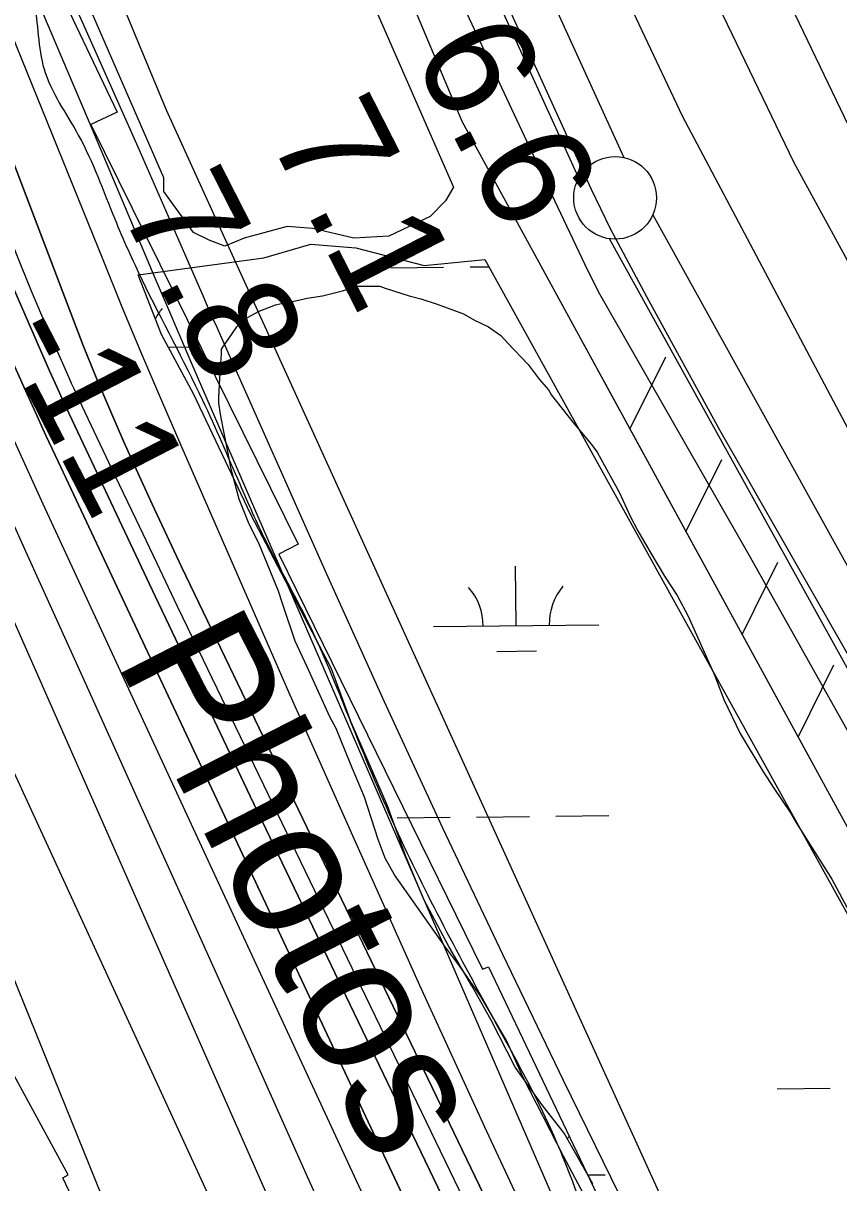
# Model space of a CAD drawing. Extents: x 3684037 to 3722149, y 433263 to 459021.
# Drawn here: x 3711375 to 3711868, y 441051 to 441753 of the extents above; entities that cross this region are included whole.
import ezdxf

# ---------------------------------------------------------------- set-up
doc = ezdxf.new("R2010")
doc.units = 0
for name, color, linetype in [('V-FLOD-BASE', 7, 'Continuous'), ('V-LEVE-TOET', 7, 'Continuous'), ('V-RIVR-EDGE', 7, 'Continuous'), ('V-RIVR-IDEN', 7, 'Continuous'), ('V-RIVR-RANG', 7, 'Continuous'), ('V-ROAD-CNTR', 7, 'Continuous'), ('V-RRAP-FSHR', 7, 'Continuous'), ('V-RRAP-RVMT', 7, 'Continuous'), ('V-SITE-VEGE', 7, 'Continuous'), ('V-SURV-LINE', 7, 'Continuous'), ('V-TOPO-DPTH', 7, 'Continuous'), ('V-TOPO-MAJR', 7, 'Continuous'), ('V-TOPO-MINR', 7, 'Continuous'), ('V-TOPO-WATR', 7, 'Continuous'), ('V-UTIL-IDEN', 7, 'Continuous'), ('V-WETL-SWMP', 7, 'Continuous')]:
    doc.layers.add(name, color=color, linetype=linetype)

msp = doc.modelspace()

# ---------------------------------------------------------------- linework, layer by layer
at = {"layer": 'V-FLOD-BASE'}
msp.add_lwpolyline([(3712398.74, 440422.41), (3712290.71, 440616.44), (3712177.45, 440821.47), (3712056.06, 441040.41), (3711925.95, 441279.62), (3711796.44, 441506.66), (3711752.3, 441587.16), (3711730.23, 441628.29), (3711718.6, 441652.61), (3711654.1, 441794.53), (3711570.43, 441978.74), (3711454.8, 442224.92)], dxfattribs=at)
at = {"layer": 'V-LEVE-TOET'}
for points in [[(3711516.68, 442246.95), (3711627.09, 442006.55), (3711773.51, 441696.66), (3711965.19, 441335.23), (3712141.19, 441012.62), (3712263.15, 440800.06), (3712414.75, 440519.15), (3712489.08, 440395.79), (3712504.77, 440365.67), (3712551.23, 440281.69), (3712698.85, 440026.88)], [(3712594.9, 440025.08), (3712449.12, 440283.98), (3712438.67, 440303.09), (3712428.22, 440316.99), (3712416.03, 440329.72), (3712408.48, 440342.46), (3712402.09, 440356.95), (3712396.85, 440373.75), (3712391.04, 440388.23), (3712382.9, 440407.34), (3712366.65, 440432.25), (3712222.6, 440696.36), (3712039.64, 441028.82), (3711814.87, 441429.61), (3711723.69, 441588.89), (3711716.72, 441602.79), (3711694.64, 441649.13), (3711565.06, 441926.01), (3711441.87, 442202.32)]]:
    msp.add_lwpolyline(points, dxfattribs=at)
at = {"layer": 'V-RIVR-EDGE'}
msp.add_spline([(3710881.85, 442907.17), (3710900.3, 442872.76), (3710912.89, 442844.25), (3710926.84, 442815.27), (3710939.89, 442789.92), (3710950.22, 442762.31), (3710961.88, 442723.85), (3710972.69, 442706.64), (3710987.55, 442681.29), (3711004.19, 442645.52), (3711013.15, 442612.95), (3711017.62, 442590.33), (3711028.39, 442559.55), (3711043.23, 442525.61), (3711061.24, 442493.46), (3711083.32, 442464.01), (3711101.79, 442435.48), (3711123.37, 442385.69), (3711146.29, 442329.57), (3711160.2, 442285.22), (3711177.71, 442238.15), (3711205.6, 442178.4), (3711227.63, 442127.25), (3711258.71, 442079.24), (3711273.08, 442038.51), (3711277.08, 442009.57), (3711279.27, 441982.43), (3711285.11, 441965.69), (3711299.53, 441946.66), (3711314.4, 441925.82), (3711322.93, 441901.39), (3711344.09, 441864.26), (3711361.61, 441818.09), (3711381.38, 441766.05), (3711387.6, 441724.88), (3711408.3, 441685.04), (3711430.33, 441634.35), (3711446.97, 441597.23), (3711483.42, 441524.79), (3711505.9, 441474.1), (3711521.64, 441439.69), (3711545.49, 441393.97), (3711577.41, 441319.28), (3711605.29, 441255.01), (3711666.49, 441137.74), (3711693.94, 441084.32), (3711722.25, 441011.45), (3711736.18, 440977.51), (3711773.54, 440908.24), (3711800.07, 440850.29), (3711813.99, 440812.28), (3711827.94, 440785.11), (3711836.49, 440767.46), (3711872.07, 440711.3), (3711903.57, 440647.92), (3711936.4, 440576.4), (3711963.82, 440513.48), (3711991.74, 440467.29), (3712009.3, 440437.41), (3712020.05, 440394.43), (3712026.76, 440365.47), (3712043.42, 440336.04), (3712066.37, 440292.58), (3712088.89, 440257.25), (3712109.18, 440235.05), (3712138.9, 440183.88), (3712150.57, 440149.03), (3712155.9, 440111.04), (3712162.18, 440090.68), (3712177.89, 440044.52), (3712191.39, 440016), (3712212.53, 439972.54), (3712246.76, 439918.65), (3712265.21, 439881.98), (3712282.72, 439834), (3712320.51, 439756.14), (3712342.1, 439710.42), (3712373.62, 439655.63), (3712403.35, 439610.34), (3712425.83, 439558.28), (3712451.47, 439505.77), (3712470.39, 439476.33), (3712503.75, 439435.1), (3712518.6, 439408.84), (3712544.23, 439350.45), (3712559.09, 439322.83), (3712605.51, 439263.94), (3712623.98, 439233.6), (3712641.51, 439193.31), (3712662.18, 439142.17), (3712689.17, 439086.03), (3712722.5, 439033.5), (3712753.58, 438981.88), (3712765.15, 438962.6)], degree=3, dxfattribs=at)
at = {"layer": 'V-ROAD-CNTR'}
msp.add_lwpolyline([(3710393.02, 444727.69), (3710641.61, 444250), (3710817.86, 443893.88), (3711037.73, 443419.98), (3711197.76, 443070.03), (3711490.99, 442422.97), (3711750.12, 441857.32), (3711840.88, 441668.92), (3712186.17, 441036.48), (3712590.75, 440311.07), (3712879.98, 439780.16), (3713036.49, 439491.2), (3713175.22, 439193.41), (3713278.17, 438972.16)], dxfattribs=at)
at = {"layer": 'V-RRAP-FSHR'}
for p, q in [((3711741.96, 441507.25), (3711763.65, 441550.99)), ((3711741.96, 441507.25), (3711763.65, 441550.99)), ((3711775.87, 441445.12), (3711797.56, 441488.86)), ((3711775.87, 441445.12), (3711797.56, 441488.86)), ((3711809.79, 441382.98), (3711831.48, 441426.73)), ((3711809.79, 441382.98), (3711831.48, 441426.73)), ((3711843.7, 441320.85), (3711865.39, 441364.6)), ((3711843.7, 441320.85), (3711865.39, 441364.6))]:
    msp.add_line(p, q, dxfattribs=at)
for points in [[(3710219.36, 444700.16), (3710405.05, 444328.82), (3710632.08, 443905.61), (3710829.82, 443472.46), (3710874.19, 443372.05), (3710940.18, 443211.19), (3711150.7, 442775.78), (3711369.41, 442270.41), (3711583.94, 441827.2), (3711640.29, 441693.5), (3711911.6, 441196.46), (3712334.08, 440407.06), (3712777.04, 439605.31), (3712909.03, 439353.17), (3713100.31, 438966.64)], [(3710449.88, 443948.54), (3711032.4, 442732.84), (3711461.51, 441700.35), (3711800.31, 440955.81), (3712037.99, 440494.59), (3712458, 439603.75), (3712696.92, 439205.07), (3712836.7, 438963.43)], [(3711714.06, 441558.36), (3711911.6, 441196.46), (3711988.86, 441052.11)]]:
    msp.add_lwpolyline(points, dxfattribs=at)
at = {"layer": 'V-RRAP-RVMT'}
for p, q in [((3711370.61, 441827.81), (3711431.74, 441698.86)), ((3711431.74, 441698.86), (3711415.77, 441691.43)), ((3711415.77, 441691.43), (3711541.33, 441437.73)), ((3711541.33, 441437.73), (3711529.66, 441431.63)), ((3711529.66, 441431.63), (3711652.88, 441180.53)), ((3711652.88, 441180.53), (3711656.43, 441182.08)), ((3711656.43, 441182.08), (3711846.1, 440784.68)), ((3711402.11, 441056.21), (3711337.13, 441175.56)), ((3711398.89, 441054.44), (3711402.11, 441056.21)), ((3711470.58, 440904.13), (3711398.89, 441054.44))]:
    msp.add_line(p, q, dxfattribs=at)
at = {"layer": 'V-SITE-VEGE'}
for p, q in [((3711546.68, 441586.4), (3711556.03, 441587.89)), ((3711556.03, 441587.89), (3711568.18, 441590.79)), ((3711568.18, 441590.79), (3711573.78, 441592.71)), ((3711573.78, 441592.71), (3711577.05, 441593.68)), ((3711577.05, 441593.68), (3711590.62, 441593.79)), ((3711590.62, 441593.79), (3711593.91, 441592.41)), ((3711593.91, 441592.41), (3711608.46, 441587.85)), ((3711608.46, 441587.85), (3711615.5, 441586.04)), ((3711517.72, 441578.67), (3711527.52, 441582.5)), ((3711527.52, 441582.5), (3711534.53, 441583.96)), ((3711534.53, 441583.96), (3711537.8, 441584.46)), ((3711537.8, 441584.46), (3711546.68, 441586.4)), ((3711615.5, 441586.04), (3711625.36, 441582.84)), ((3711625.36, 441582.84), (3711641.33, 441576.89)), ((3711504.22, 441569.2), (3711508.4, 441573.45)), ((3711508.4, 441573.45), (3711517.72, 441578.67)), ((3711641.33, 441576.89), (3711647.91, 441573.2)), ((3711647.91, 441573.2), (3711656.37, 441569.05)), ((3711494.97, 441555.55), (3711504.22, 441569.2)), ((3711656.37, 441569.05), (3711663.9, 441563.96)), ((3711663.9, 441563.96), (3711668.16, 441559.32)), ((3711668.16, 441559.32), (3711680.44, 441546.31)), ((3711494.15, 441541.5), (3711494.99, 441552.74)), ((3711494.99, 441552.74), (3711494.97, 441555.55)), ((3711680.44, 441546.31), (3711687.06, 441537.47)), ((3711493.33, 441526.51), (3711494.15, 441541.5)), ((3711687.06, 441537.47), (3711692.73, 441530.96)), ((3711493.36, 441523.23), (3711493.33, 441526.51)), ((3711692.73, 441530.96), (3711694.63, 441527.7)), ((3711694.63, 441527.7), (3711707.41, 441511.42)), ((3711494.36, 441516.22), (3711493.36, 441523.23)), ((3711495.83, 441507.8), (3711494.36, 441516.22)), ((3711707.41, 441511.42), (3711718.76, 441497.94)), ((3711498.76, 441493.78), (3711495.83, 441507.8)), ((3711718.76, 441497.94), (3711722.07, 441493.28)), ((3711500.71, 441483.03), (3711498.76, 441493.78)), ((3711722.07, 441493.28), (3711735.38, 441469.05)), ((3711505.55, 441464.81), (3711500.71, 441483.03)), ((3711735.38, 441469.05), (3711742.05, 441454.59)), ((3711511.28, 441450.81), (3711505.55, 441464.81)), ((3711742.05, 441454.59), (3711746.81, 441445.73)), ((3711517.95, 441437.29), (3711511.28, 441450.81)), ((3711746.81, 441445.73), (3711753.93, 441433.15)), ((3711529.41, 441409.3), (3711517.95, 441437.29)), ((3711753.93, 441433.15), (3711762.95, 441418.25)), ((3711762.95, 441418.25), (3711770.54, 441406.6)), ((3711531.82, 441401.83), (3711529.41, 441409.3)), ((3711770.54, 441406.6), (3711777.2, 441394.02)), ((3711539.5, 441378.95), (3711531.82, 441401.83)), ((3711777.2, 441394.02), (3711793.41, 441358.1)), ((3711546.65, 441363.56), (3711539.5, 441378.95)), ((3711560.47, 441333.24), (3711546.65, 441363.56)), ((3711793.41, 441358.1), (3711798.68, 441343.64)), ((3711798.68, 441343.64), (3711808.68, 441323.12)), ((3711564.27, 441326.25), (3711560.47, 441333.24)), ((3711572.88, 441304.79), (3711564.27, 441326.25)), ((3711808.68, 441323.12), (3711822.45, 441300.29)), ((3711581.47, 441284.73), (3711572.88, 441304.79)), ((3711822.45, 441300.29), (3711829.08, 441290.05)), ((3711829.08, 441290.05), (3711839.04, 441275.15)), ((3711589.64, 441259.05), (3711581.47, 441284.73)), ((3711839.04, 441275.15), (3711842.36, 441269.56)), ((3711842.36, 441269.56), (3711864.18, 441235.1)), ((3711593.95, 441247.85), (3711589.64, 441259.05)), ((3711599.65, 441237.6), (3711593.95, 441247.85)), ((3711626.65, 441199.43), (3711599.65, 441237.6)), ((3711864.18, 441235.1), (3711874.64, 441215.52)), ((3711630.44, 441193.84), (3711626.65, 441199.43)), ((3711638.96, 441182.68), (3711630.44, 441193.84)), ((3711651.75, 441164.05), (3711638.96, 441182.68)), ((3711667.43, 441137.03), (3711651.75, 441164.05)), ((3711677.44, 441115.11), (3711667.43, 441137.03)), ((3711701.71, 441067.56), (3711677.44, 441115.11)), ((3711714.07, 441044.25), (3711701.71, 441067.56))]:
    msp.add_line(p, q, dxfattribs=at)
msp.add_lwpolyline([(3711342.19, 442321.69), (3711635.22, 441653.55), (3711630.5, 441645.26), (3711621.05, 441635.79), (3711596.22, 441623.93), (3711574.92, 441622.72), (3711550.07, 441628.6), (3711534.69, 441629.77), (3711508.66, 441622.64), (3711496.84, 441617.89), (3711487.37, 441621.43), (3711477.9, 441626.15), (3711460.12, 441650.98), (3711460.11, 441659.26), (3711369.94, 441866.2), (3711352.15, 441904.04), (3711321.29, 441986.83), (3711289.23, 442087.36), (3711075.64, 442606.51)], dxfattribs=at)
at = {"layer": 'V-SURV-LINE'}
for points in [[(3710785.68, 443757.3), (3711738.36, 441671.51)], [(3711711.07, 441659.05), (3710758.39, 443744.84)], [(3711755.82, 441636.9), (3712986.54, 439416.05)], [(3712960.3, 439401.52), (3711729.57, 441622.37)]]:
    msp.add_lwpolyline(points, dxfattribs=at)
msp.add_circle((3711733.01, 441647.11), 25, dxfattribs=at)
at = {"layer": 'V-TOPO-DPTH'}
for points in [[(3711610.9, 441030.38), (3711588.25, 441078.5), (3711396.05, 441487.7), (3711388.74, 441503.42), (3711381.51, 441519.18), (3711374.4, 441534.98), (3711367.37, 441550.83), (3711319.5, 441659.86), (3711288.86, 441730.36), (3711258.58, 441801.02), (3711228.83, 441871.9), (3711199.44, 441942.93), (3711003.51, 442421.59)], [(3711003.51, 442421.59), (3711199.44, 441942.93), (3711228.83, 441871.9), (3711258.58, 441801.02), (3711288.86, 441730.36), (3711319.5, 441659.86), (3711367.37, 441550.83), (3711374.4, 441534.98), (3711381.51, 441519.18), (3711388.74, 441503.42), (3711396.05, 441487.7), (3711588.25, 441078.5), (3711610.9, 441030.38)], [(3711710.52, 441008.06), (3711483.56, 441531.41), (3711476.47, 441547.82), (3711469.41, 441564.25), (3711462.4, 441580.7), (3711455.42, 441597.16), (3711414.49, 441694.08), (3711386.92, 441758.94), (3711359.14, 441823.71), (3711331.04, 441888.35), (3711302.74, 441952.9), (3711100.45, 442411.32)], [(3712159.9, 439958.74), (3711790.59, 440757.32), (3711778.05, 440784.26), (3711765.44, 440811.17), (3711752.69, 440838.01), (3711739.87, 440864.82), (3711470.78, 441423.94), (3711461.78, 441442.85), (3711452.91, 441461.81), (3711444.21, 441480.85), (3711435.62, 441499.95), (3711427.28, 441519.14), (3711419.15, 441538.43), (3711411.32, 441557.84), (3711403.71, 441577.34), (3711290.02, 441875.64), (3711251.68, 441974.24), (3711212.45, 442072.47), (3711171.9, 442170.16)], [(3711171.9, 442170.16), (3711212.45, 442072.47), (3711251.68, 441974.24), (3711290.02, 441875.64), (3711403.71, 441577.34), (3711411.32, 441557.84), (3711419.15, 441538.43), (3711427.28, 441519.14), (3711435.62, 441499.95), (3711444.21, 441480.85), (3711452.91, 441461.81), (3711461.78, 441442.85), (3711470.78, 441423.94), (3711739.87, 440864.82), (3711752.69, 440838.01), (3711765.44, 440811.17), (3711778.05, 440784.26), (3711790.59, 440757.32), (3712159.9, 439958.74)], [(3711958.26, 440197.2), (3711916.46, 440290.85), (3711874.99, 440384.64), (3711833.73, 440478.53), (3711732.7, 440709.53), (3711717.52, 440744.02), (3711702.24, 440778.47), (3711686.8, 440812.85), (3711671.26, 440847.19), (3711655.6, 440881.48), (3711639.91, 440915.74), (3711624.14, 440949.98), (3711608.33, 440984.19), (3711387.03, 441461.93), (3711375.85, 441486.24), (3711364.77, 441510.59), (3711353.83, 441535.01), (3711342.99, 441559.47), (3711268.34, 441729.14), (3711220.59, 441838.61), (3711173.29, 441948.28), (3711126.68, 442058.24), (3711080.52, 442168.39)], [(3711958.26, 440197.2), (3711916.46, 440290.85), (3711874.99, 440384.64), (3711833.73, 440478.53), (3711732.7, 440709.53), (3711717.52, 440744.02), (3711702.24, 440778.47), (3711686.8, 440812.85), (3711671.26, 440847.19), (3711655.6, 440881.48), (3711639.91, 440915.74), (3711624.14, 440949.98), (3711608.33, 440984.19), (3711387.03, 441461.93), (3711375.85, 441486.24), (3711364.77, 441510.59), (3711353.83, 441535.01), (3711342.99, 441559.47), (3711268.34, 441729.14), (3711220.59, 441838.61), (3711173.29, 441948.28), (3711126.68, 442058.24), (3711080.52, 442168.39)], [(3711159.66, 442113.45), (3711189.18, 442037.77), (3711218.86, 441962.15), (3711248.77, 441886.63), (3711278.85, 441811.17), (3711312.26, 441727.72), (3711325.91, 441694.1), (3711339.78, 441660.57), (3711353.98, 441627.18), (3711368.39, 441593.87), (3711390.95, 441542.45), (3711394.28, 441534.94), (3711397.65, 441527.46), (3711401.09, 441520), (3711404.57, 441512.56), (3711454.84, 441406.31), (3711483.55, 441345.79), (3711512.33, 441285.3), (3711541.22, 441224.86), (3711570.19, 441164.46), (3711729.37, 440833.34)], [(3711159.66, 442113.45), (3711189.18, 442037.77), (3711218.86, 441962.15), (3711248.77, 441886.63), (3711278.85, 441811.17), (3711312.26, 441727.72), (3711325.91, 441694.1), (3711339.78, 441660.57), (3711353.98, 441627.18), (3711368.39, 441593.87), (3711390.95, 441542.45), (3711394.28, 441534.94), (3711397.65, 441527.46), (3711401.09, 441520), (3711404.57, 441512.56), (3711454.84, 441406.31), (3711483.55, 441345.79), (3711512.33, 441285.3), (3711541.22, 441224.86), (3711570.19, 441164.46), (3711729.37, 440833.34)]]:
    msp.add_lwpolyline(points, dxfattribs=at)
at = {"layer": 'V-TOPO-MAJR'}
msp.add_lwpolyline([(3711937.09, 440161.27), (3711908.43, 440226.94), (3711879.98, 440292.7), (3711700.22, 440710.74), (3711688.43, 440737.98), (3711676.56, 440765.19), (3711664.57, 440792.34), (3711652.5, 440819.46), (3711543.56, 441062.69), (3711510.77, 441135.8), (3711477.92, 441208.88), (3711444.99, 441281.93), (3711412.01, 441354.95), (3711376.62, 441433.19), (3711361.35, 441467.1), (3711346.16, 441501.05), (3711331.1, 441535.06), (3711316.11, 441569.1), (3711151.19, 441945.6), (3711117.35, 442023.27), (3711083.73, 442101.04), (3711050.44, 442178.95)], dxfattribs=at)
at = {"layer": 'V-TOPO-MINR'}
for points in [[(3711817.37, 440877.47), (3711701.86, 441113.24), (3711665.03, 441189.46), (3711628.76, 441265.93), (3711593.33, 441342.8), (3711558.45, 441419.93), (3711494.85, 441562.66), (3711492.2, 441568.62), (3711489.56, 441574.59), (3711486.94, 441580.56), (3711484.33, 441586.54), (3711467.05, 441626.22), (3711455.77, 441652.03), (3711444.45, 441677.82), (3711433.05, 441703.57), (3711421.61, 441729.31), (3711093.75, 442463.83)], [(3711610.9, 441030.38), (3711588.25, 441078.5), (3711396.05, 441487.7), (3711388.74, 441503.42), (3711381.51, 441519.18), (3711374.4, 441534.98), (3711367.37, 441550.83), (3711319.5, 441659.86), (3711288.86, 441730.36), (3711258.58, 441801.02), (3711228.83, 441871.9), (3711199.44, 441942.93), (3711003.51, 442421.59)], [(3711584.58, 440831.92), (3711305.48, 441438.1), (3711297.68, 441455.16), (3711289.93, 441472.23), (3711282.26, 441489.34), (3711274.65, 441506.48), (3711221.36, 441627.16), (3711187.41, 441704.76), (3711153.8, 441782.52), (3711120.71, 441860.5), (3711087.98, 441938.62), (3710906.57, 442375.63)], [(3711985.98, 439940.39), (3711834.89, 440312.03), (3711804.82, 440385.59), (3711774.55, 440459.08), (3711743.99, 440532.44), (3711713.24, 440605.73), (3711663.44, 440723.75), (3711657.41, 440737.95), (3711651.33, 440752.13), (3711645.18, 440766.28), (3711638.98, 440780.4), (3711342.05, 441452.57), (3711339.27, 441458.88), (3711336.49, 441465.18), (3711333.71, 441471.49), (3711330.93, 441477.8), (3711328.16, 441484.11), (3711325.39, 441490.42), (3711322.63, 441496.73), (3711319.88, 441503.05), (3711021.13, 442189.81)], [(3712159.9, 439958.74), (3711790.59, 440757.32), (3711778.05, 440784.26), (3711765.44, 440811.17), (3711752.69, 440838.01), (3711739.87, 440864.82), (3711470.78, 441423.94), (3711461.78, 441442.85), (3711452.91, 441461.81), (3711444.21, 441480.85), (3711435.62, 441499.95), (3711427.28, 441519.14), (3711419.15, 441538.43), (3711411.32, 441557.84), (3711403.71, 441577.34), (3711290.02, 441875.64), (3711251.68, 441974.24), (3711212.45, 442072.47), (3711171.9, 442170.16)], [(3711958.26, 440197.2), (3711916.46, 440290.85), (3711874.99, 440384.64), (3711833.73, 440478.53), (3711732.7, 440709.53), (3711717.52, 440744.02), (3711702.24, 440778.47), (3711686.8, 440812.85), (3711671.26, 440847.19), (3711655.6, 440881.48), (3711639.91, 440915.74), (3711624.14, 440949.98), (3711608.33, 440984.19), (3711387.03, 441461.93), (3711375.85, 441486.24), (3711364.77, 441510.59), (3711353.83, 441535.01), (3711342.99, 441559.47), (3711268.34, 441729.14), (3711220.59, 441838.61), (3711173.29, 441948.28), (3711126.68, 442058.24), (3711080.52, 442168.39)], [(3711696.6, 440994.29), (3711655.51, 441082.38), (3711614.93, 441170.7), (3711575.08, 441259.36), (3711535.72, 441348.24), (3711471.04, 441496), (3711458.81, 441524.26), (3711446.74, 441552.59), (3711434.91, 441581.03), (3711423.25, 441609.53), (3711365.05, 441753.46), (3711323.99, 441853.8), (3711282.38, 441953.9), (3711239.92, 442053.66), (3711196.92, 442153.18)], [(3711549.32, 440730.11), (3711371.77, 441169.13), (3711352.33, 441216.6), (3711332.6, 441263.96), (3711312.46, 441311.15), (3711292.04, 441358.21), (3711258.26, 441435.1), (3711254.51, 441443.63), (3711250.75, 441452.15), (3711246.97, 441460.67), (3711243.18, 441469.18), (3710989.24, 442038.85), (3710965.49, 442092.3), (3710941.84, 442145.79)], [(3711729.37, 440833.34), (3711570.19, 441164.46), (3711541.22, 441224.86), (3711512.33, 441285.3), (3711483.55, 441345.79), (3711454.84, 441406.31), (3711404.57, 441512.56), (3711401.09, 441520), (3711397.65, 441527.46), (3711394.28, 441534.94), (3711390.95, 441542.45), (3711368.39, 441593.87), (3711353.98, 441627.18), (3711339.78, 441660.57), (3711325.91, 441694.1), (3711312.26, 441727.72), (3711278.85, 441811.17), (3711248.77, 441886.63), (3711218.86, 441962.15), (3711189.18, 442037.77), (3711159.66, 442113.45)], [(3711734.46, 440848.74), (3711481.01, 441373.75), (3711468.37, 441400.01), (3711455.75, 441426.29), (3711443.19, 441452.59), (3711430.67, 441478.91), (3711408.8, 441524.98), (3711407.25, 441528.28), (3711405.72, 441531.59), (3711404.21, 441534.92), (3711402.73, 441538.25), (3711392.71, 441561.11), (3711386.31, 441575.91), (3711380.02, 441590.76), (3711373.89, 441605.68), (3711367.87, 441620.64), (3711355.16, 441652.73), (3711342.92, 441683.79), (3711330.77, 441714.89), (3711318.74, 441746.03), (3711306.79, 441777.21), (3711208.64, 442034.84), (3711181.13, 442105.57)]]:
    msp.add_lwpolyline(points, dxfattribs=at)
at = {"layer": 'V-TOPO-WATR'}
msp.add_lwpolyline([(3711710.52, 441008.06), (3711483.56, 441531.41), (3711476.47, 441547.82), (3711469.41, 441564.25), (3711462.4, 441580.7), (3711455.42, 441597.16), (3711414.49, 441694.08), (3711386.92, 441758.94), (3711359.14, 441823.71), (3711331.04, 441888.35), (3711302.74, 441952.9), (3711100.45, 442411.32)], dxfattribs=at)
at = {"layer": 'V-UTIL-IDEN'}
for points in [[(3710219.36, 444700.16), (3710405.05, 444328.82), (3710632.08, 443905.61), (3710829.82, 443472.46), (3710874.19, 443372.05), (3710940.18, 443211.19), (3711150.7, 442775.78), (3711369.41, 442270.41), (3711583.94, 441827.2), (3711640.29, 441693.5), (3711911.6, 441196.46), (3712334.08, 440407.06), (3712777.04, 439605.31), (3712909.03, 439353.17), (3713100.31, 438966.64)], [(3711714.06, 441558.36), (3711911.6, 441196.46), (3711988.86, 441052.11)]]:
    msp.add_lwpolyline(points, dxfattribs=at)
at = {"layer": 'V-WETL-SWMP'}
for p, q in [((3711731.51, 441987.85), (3711917.11, 441601.15)), ((3711520.51, 441610.82), (3711548.9, 441619.14)), ((3711548.9, 441619.14), (3711576.11, 441616.8)), ((3711576.11, 441616.8), (3711617.53, 441606.2)), ((3711444.41, 441600.55), (3711520.51, 441610.82)), ((3711617.53, 441606.2), (3711654.21, 441609.79)), ((3711654.21, 441609.79), (3712205.56, 440614.23)), ((3711597.28, 441604.74), (3711629.28, 441605.11)), ((3711645.27, 441605.3), (3711656.62, 441605.43)), ((3711458.71, 441564.48), (3711444.41, 441600.55)), ((3711477.88, 441528.57), (3711458.71, 441564.48)), ((3711462.84, 441556.75), (3711480.76, 441556.95)), ((3711512.74, 441455.59), (3711477.88, 441528.57)), ((3711561.53, 441362.34), (3711512.74, 441455.59)), ((3711673.21, 441388.37), (3711672.79, 441424.37)), ((3711623.21, 441387.79), (3711723.21, 441388.95)), ((3711661.39, 441372.8), (3711685.39, 441373.08)), ((3711573.16, 441330.47), (3711561.53, 441362.34)), ((3711583.04, 441307.88), (3711573.16, 441330.47)), ((3711595.24, 441279.5), (3711583.04, 441307.88)), ((3711606.29, 441249.37), (3711595.24, 441279.5)), ((3711601.15, 441272.09), (3711633.15, 441272.46)), ((3711649.15, 441272.65), (3711681.14, 441273.02)), ((3711697.14, 441273.21), (3711729.14, 441273.58)), ((3711617.34, 441222.73), (3711606.29, 441249.37)), ((3711632.44, 441194.35), (3711617.34, 441222.73)), ((3711646.38, 441170.6), (3711632.44, 441194.35)), ((3711657.99, 441149.75), (3711646.38, 441170.6)), ((3711672.51, 441121.37), (3711657.99, 441149.75)), ((3711688.77, 441098.78), (3711672.51, 441121.37)), ((3711831.07, 441108.25), (3711863.07, 441108.63)), ((3711702.12, 441081.41), (3711688.77, 441098.78)), ((3711719.54, 441050.72), (3711702.12, 441081.41)), ((3711716.45, 441056.17), (3711727.08, 441056.3))]:
    msp.add_line(p, q, dxfattribs=at)
for centre, start, end in [((3711486, 441557.49), 139.89487, 151.91533), ((3711728.44, 441389.49), 139.89487, 181.43852), ((3711617.96, 441388.2), 359.89487, 41.43852), ((3711732.31, 441056.83), 139.89487, 143.20642)]:
    msp.add_arc(centre, 35.25, start, end, dxfattribs=at)

# ---------------------------------------------------------------- texts
at = {"layer": 'V-RIVR-IDEN'}
msp.add_text('Photos', height=83, rotation=297.10812, dxfattribs=at).set_placement((3711430.44, 441368.13))
at = {"layer": 'V-RIVR-RANG'}
for s, rotation, p in [('6.6', 296.99833, (3711609.63, 441734.36)), ('7.1', 296.99833, (3711522.56, 441684.98)), ('7.8', 296.99833, (3711432.5, 441641.47)), ('-11', 297.28519, (3711359.17, 441564.56))]:
    msp.add_text(s, height=67, rotation=rotation, dxfattribs=at).set_placement(p)

doc.saveas('drawing.dxf')
